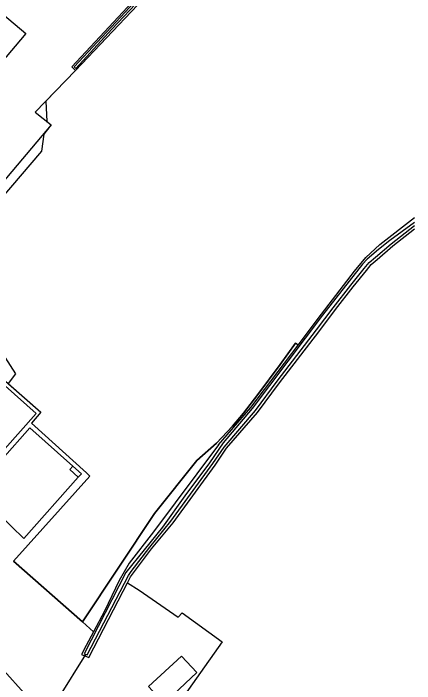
# Model space of a CAD drawing. Extents: x 133000 to 136000, y 400500 to 403500.
# Drawn here: x 135871.5 to 136000, y 402285.1 to 402499.8 of the extents above; entities that cross this region are included whole.
import ezdxf

# ---------------------------------------------------------------- set-up
doc = ezdxf.new("R2010")
doc.units = 0
for name, color, linetype in [('gg-afsc-draadraster', 7, 'Continuous'), ('gg-afsc-lijn draadraster', 7, 'Continuous'), ('gg-bbg-gedigitaliseerde bijgebouw', 7, 'Continuous'), ('gg-bbg-luifel en loopbrug', 7, 'Continuous'), ('gg-knt-bronhoudergrens', 7, 'Continuous'), ('gg-knt-verharding', 7, 'Continuous'), ('gg-kntw-bovenkant insteek waterloop', 7, 'Continuous'), ('gg-kntw-waterlijn', 7, 'Continuous'), ('gg-kwrk-duiker nz buis', 7, 'Continuous'), ('gt-bbg-plantopografie pand', 7, 'Continuous'), ('gt-grn-vlakafsluiter', 7, 'Continuous')]:
    doc.layers.add(name, color=color, linetype=linetype)

msp = doc.modelspace()

# ---------------------------------------------------------------- linework, layer by layer
at = {"layer": 'gg-afsc-draadraster'}
for p, q in [((135880.32, 402372), (135877.32, 402368.55)), ((135877.32, 402368.55), (135894.92, 402352.6))]:
    msp.add_line(p, q, dxfattribs=at)
at = {"layer": 'gg-afsc-lijn draadraster'}
for p, q in [((135891.41, 402481.47), (135878.45, 402468.13)), ((135878.45, 402468.13), (135883.6, 402464.06)), ((135883.6, 402464.06), (135860.29, 402436.52)), ((135988.89, 402425.71), (136000, 402434.36)), ((135984.34, 402421.64), (135988.89, 402425.71)), ((135980.76, 402417.25), (135984.34, 402421.64)), ((135837.61, 402409.28), (135880.32, 402372)), ((135880.32, 402372), (135877.32, 402368.55)), ((135877.32, 402368.55), (135894.92, 402352.6))]:
    msp.add_line(p, q, dxfattribs=at)
msp.add_lwpolyline([(135894.92, 402352.6), (135896.03, 402351.53), (135871.56, 402324.29), (135893.61, 402304.85), (135916.75, 402339.55), (135930.26, 402356.52), (135936.51, 402362.09), (135941.72, 402367.61), (135945.21, 402371.75), (135949.77, 402377.73), (135956.93, 402387.36), (135961.85, 402394.19)], dxfattribs=at)
at = {"layer": 'gg-bbg-gedigitaliseerde bijgebouw'}
msp.add_line((135892.3, 402351.18), (135874.81, 402331.55), dxfattribs=at)
for points in [[(135853.82, 402495.4), (135861.86, 402504.93), (135875.53, 402493.39), (135867.49, 402483.86), (135853.82, 402495.4)], [(135874.81, 402331.55), (135858.9, 402346.92), (135876.8, 402367), (135890.54, 402354.76)], [(135890.54, 402354.76), (135889.54, 402353.64), (135892.3, 402351.18)]]:
    msp.add_lwpolyline(points, dxfattribs=at)
at = {"layer": 'gg-bbg-luifel en loopbrug'}
for points in [[(135855.75, 402365.8), (135868.85, 402380.5), (135878.84, 402371.61), (135857.79, 402347.99), (135855.37, 402350.34)], [(135890.54, 402354.76), (135893.3, 402352.3), (135892.3, 402351.18)]]:
    msp.add_lwpolyline(points, dxfattribs=at)
at = {"layer": 'gg-knt-bronhoudergrens'}
for points in [[(135891.41, 402481.47), (135881.89, 402471.67), (135882.2, 402465.17), (135883.6, 402464.06), (135881.22, 402461.11), (135880.56, 402455.62), (135847.55, 402417.06), (135850.6, 402410.84), (135858.37, 402405.72), (135872.2, 402384.35), (135869.88, 402381.18), (135880.32, 402372)], [(135962.73, 402393.53), (135961.85, 402394.19), (135956.93, 402387.36), (135949.77, 402377.73), (135945.21, 402371.75), (135941.72, 402367.61), (135936.51, 402362.09), (135930.26, 402356.52), (135916.75, 402339.55), (135893.61, 402304.85)], [(135893.61, 402304.85), (135871.56, 402324.29), (135896.03, 402351.53), (135894.92, 402352.6)], [(135908.08, 402317.33), (135911.83, 402315.02), (135924.29, 402306.39), (135925.54, 402307.75), (135938.41, 402298.42), (135923.23, 402277.01), (135919.49, 402279.4), (135912.23, 402270.04)]]:
    msp.add_lwpolyline(points, dxfattribs=at)
at = {"layer": 'gg-knt-verharding'}
msp.add_line((135879.7, 402276.92), (135865.78, 402292.08), dxfattribs=at)
at = {"layer": 'gg-kntw-bovenkant insteek waterloop'}
for p, q in [((135988.89, 402425.71), (136000, 402434.36)), ((135984.34, 402421.64), (135988.89, 402425.71)), ((135980.76, 402417.25), (135984.34, 402421.64)), ((135897.19, 402301.72), (135894.8, 402297.28))]:
    msp.add_line(p, q, dxfattribs=at)
for points in [[(135981.74, 402574.11), (135980.38, 402575.48), (135949.34, 402544.98), (135932.01, 402527.27), (135914.05, 402508.32), (135890.18, 402482.62), (135891.41, 402481.47)], [(135981.74, 402574.11), (135952.81, 402545.26), (135935.38, 402527.61), (135921.14, 402513.01), (135891.41, 402481.47)], [(135908.08, 402317.33), (135909.06, 402319.3), (135915.76, 402328.25), (135922.64, 402336.64), (135936.14, 402355.09), (135939.75, 402360.56), (135949.72, 402371.98), (135956.77, 402381.45), (135969.29, 402397.81), (135974.69, 402404.96), (135980.33, 402412.19), (135984.58, 402417.47), (135986.12, 402419.38), (135988.04, 402420.99), (135993.06, 402425.28), (136000, 402430.73)], [(135962.73, 402393.53), (135970.21, 402403.41), (135980.76, 402417.25)], [(135937.16, 402361.58), (135947.56, 402373.49), (135962.73, 402393.53)], [(135937.16, 402361.58), (135916.33, 402333.71), (135908.54, 402323.63), (135905.43, 402318.17), (135900.74, 402308.34), (135897.19, 402301.72)], [(135894.8, 402297.28), (135893.29, 402294.46), (135895.64, 402293.47), (135906.62, 402314.72), (135908.08, 402317.33)]]:
    msp.add_lwpolyline(points, dxfattribs=at)
at = {"layer": 'gg-kntw-waterlijn'}
for points in [[(135980.22, 402574.55), (135960.89, 402555.29), (135947.72, 402542.57), (135935.74, 402530.4), (135913.14, 402506.54), (135891, 402482.65), (135891.51, 402482.17), (135903.05, 402494.73), (135912.54, 402504.85), (135922.86, 402515.7), (135936.27, 402530.11), (135948.05, 402541.91), (135980.72, 402574.07), (135980.22, 402574.55)], [(136000, 402432.85), (135992.11, 402427.02), (135988.41, 402424.19), (135984.8, 402421.04), (135983.34, 402419.41), (135970.53, 402403.17), (135947.99, 402373.18), (135938.68, 402362.19), (135934.3, 402355.82), (135926.4, 402345.26), (135919.23, 402335.17), (135907.52, 402320.67), (135894.17, 402294.63), (135895.16, 402294.27), (135908.38, 402319.68), (135909.22, 402320.98), (135915.21, 402328.78), (135921.91, 402337.18), (135935.4, 402355.61), (135938.99, 402360.87), (135949.01, 402372.55), (135956.04, 402382), (135968.56, 402398.37), (135973.96, 402405.52), (135979.61, 402412.75), (135983.87, 402418.04), (135985.46, 402420.03), (135987.46, 402421.69), (135992.48, 402425.98), (136000, 402431.89)]]:
    msp.add_lwpolyline(points, dxfattribs=at)
at = {"layer": 'gg-kwrk-duiker nz buis'}
msp.add_line((135894.64, 402294.46), (135885.96, 402280.53), dxfattribs=at)
at = {"layer": 'gt-bbg-plantopografie pand'}
msp.add_lwpolyline([(135925.39, 402293.9), (135914.79, 402284.15), (135919.71, 402278.79), (135921, 402279.97), (135923.31, 402277.46), (135921.02, 402275.35), (135935.77, 402259.3), (135942.15, 402265.16), (135927.26, 402281.2), (135925.09, 402279.18), (135922.8, 402281.65), (135930.3, 402288.61), (135925.39, 402293.9)], dxfattribs=at)
at = {"layer": 'gt-grn-vlakafsluiter'}
msp.add_line((135893.61, 402304.85), (135897.19, 402301.72), dxfattribs=at)

doc.saveas('drawing.dxf')
